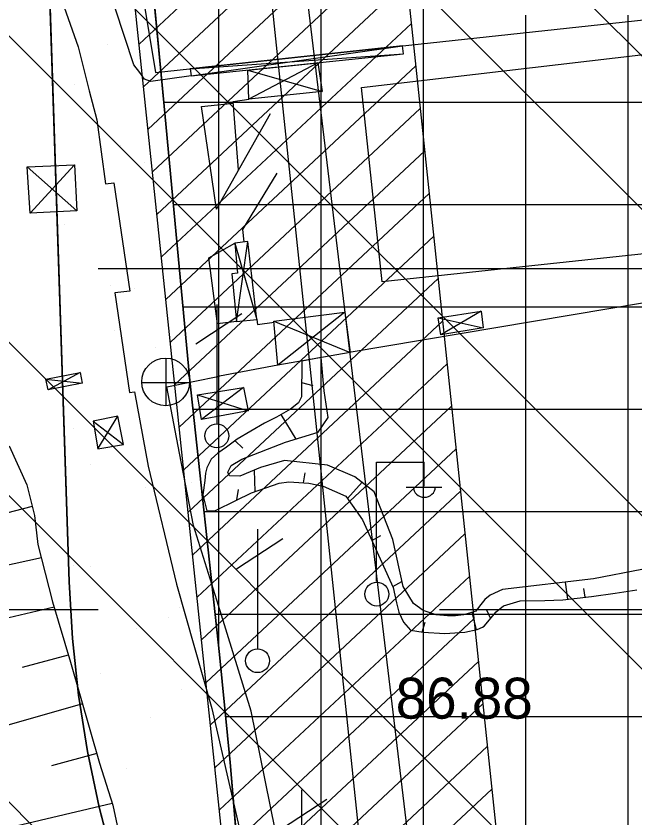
# Model space of a CAD drawing. Extents: x 417995 to 421451, y 4454518 to 4458015.
# Drawn here: x 420170.4 to 420261.1, y 4457026.4 to 4457143.9 of the extents above; entities that cross this region are included whole.
import ezdxf

# ---------------------------------------------------------------- set-up
doc = ezdxf.new("R2010")
doc.units = 0
for name, color, linetype in [('ADAKENARI', 7, 'Continuous'), ('B_Imalat', 7, 'Continuous'), ('B_Sundurma', 7, 'Continuous'), ('Hat_ENH', 7, 'Continuous'), ('PL_AYA_PARK_DINLENME', 7, 'Continuous'), ('PL_TA_K_DERE', 7, 'Continuous'), ('PL_TİCARET', 7, 'Continuous'), ('S_Elektrik_Diregi', 7, 'Continuous'), ('S_Rogar_Kapagi', 7, 'Continuous'), ('S_Telefon_Diregi', 7, 'Continuous'), ('Sev_Sevalti', 7, 'Continuous'), ('Sev_Sevustu', 7, 'Continuous'), ('Sev_Tarama', 7, 'Continuous'), ('Sinir_Duvar_tek_tarafa_ait', 7, 'Continuous'), ('Sinir_Ist_Duvari', 7, 'Continuous'), ('SN_TR_SIVILASMA', 7, 'Continuous'), ('SN_TR_TASKIN', 7, 'Continuous'), ('TA_ENH_154', 7, 'Continuous'), ('TA_ENH_KORUMA', 7, 'Continuous'), ('TA_ENH_TARAMA', 7, 'Continuous'), ('TRFAT_PARKALANI', 7, 'Continuous'), ('TRFAT_TİCARET', 7, 'Continuous'), ('Y_Kot_Noktasi', 7, 'Continuous'), ('Yol_Sose', 7, 'Continuous')]:
    doc.layers.add(name, color=color, linetype=linetype)

msp = doc.modelspace()

# ---------------------------------------------------------------- linework, layer by layer
at = {"layer": 'ADAKENARI'}
for p, q in [((420170.84, 4457281.2), (420178.17, 4457061)), ((420189.16, 4457161.21), (420192.01, 4457131.21)), ((420192.01, 4457131.21), (420194, 4457110.32)), ((420194, 4457110.32), (420195.86, 4457090.46)), ((420195.86, 4457090.46), (420200.2, 4457050.33)), ((420178.65, 4457052.67), (420178.17, 4457061)), ((420179.55, 4457044.37), (420178.65, 4457052.67)), ((420200.2, 4457050.33), (420201.76, 4457034.52)), ((420180.85, 4457036.12), (420179.55, 4457044.37)), ((420182.55, 4457027.95), (420180.85, 4457036.12)), ((420201.76, 4457034.52), (420203.8, 4457009.89)), ((420184.66, 4457019.88), (420182.55, 4457027.95))]:
    msp.add_line(p, q, dxfattribs=at)
at = {"layer": 'B_Imalat'}
for points in [[(420280.25, 4457156.29), (420249.19, 4457153.5), (420235.33, 4457151.66), (420225.27, 4457150.63), (420224.61, 4457157.62), (420187.51, 4457155.69), (420190.83, 4457135.62), (420281.39, 4457145.39), (420280.95, 4457150.06), (420280.25, 4457156.29)], [(420220.98, 4457133.4), (420299.94, 4457142.64), (420303.01, 4457113.21), (420296.22, 4457112.17), (420296.2, 4457112.66), (420224.01, 4457104.93)]]:
    msp.add_lwpolyline(points, close=True, dxfattribs=at)
at = {"layer": 'B_Sundurma'}
for p, q in [((420196.06, 4457135.1), (420227.01, 4457139.52)), ((420195.91, 4457136.16), (420227.13, 4457138.33)), ((420214.61, 4457137.02), (420204.49, 4457131.67)), ((420204.36, 4457135.96), (420215.22, 4457132.83)), ((420172.42, 4457115), (420178.95, 4457122.09)), ((420179.26, 4457115.33), (420171.98, 4457121.79)), ((420202.45, 4457110.61), (420205.65, 4457099.39)), ((420202.67, 4457099.1), (420204.36, 4457110.86)), ((420218.54, 4457100.51), (420208.75, 4457092.71)), ((420232.22, 4457099.67), (420238.83, 4457098.21)), ((420238.51, 4457100.64), (420232.63, 4457097.18)), ((420208.17, 4457099.17), (420219.32, 4457094.59)), ((420179.77, 4457091.67), (420175.06, 4457089.12)), ((420174.76, 4457090.68), (420180.08, 4457090.08)), ((420203.69, 4457089.43), (420197.56, 4457084.78)), ((420196.98, 4457088.38), (420204.37, 4457086.01)), ((420181.68, 4457084.52), (420186.14, 4457081.09)), ((420182.36, 4457080.45), (420185.31, 4457085.23))]:
    msp.add_line(p, q, dxfattribs=at)
for points in [[(420195.91, 4457136.16), (420196.06, 4457135.1), (420227.13, 4457138.33), (420227.01, 4457139.52)], [(420204.36, 4457135.96), (420214.61, 4457137.02), (420215.22, 4457132.83), (420204.49, 4457131.67)], [(420171.98, 4457121.79), (420178.95, 4457122.09), (420179.26, 4457115.33), (420172.42, 4457115)], [(420202.45, 4457110.61), (420202.81, 4457106.18), (420202.01, 4457106.11), (420202.67, 4457099.1), (420205.65, 4457099.39), (420204.36, 4457110.86)], [(420208.17, 4457099.17), (420218.54, 4457100.51), (420219.32, 4457094.59), (420208.75, 4457092.71)], [(420232.22, 4457099.67), (420238.51, 4457100.64), (420238.83, 4457098.21), (420232.63, 4457097.18)], [(420174.76, 4457090.68), (420179.77, 4457091.67), (420180.08, 4457090.08), (420175.06, 4457089.12)], [(420196.98, 4457088.38), (420203.69, 4457089.43), (420204.37, 4457086.01), (420197.56, 4457084.78)], [(420181.68, 4457084.52), (420182.36, 4457080.45), (420186.14, 4457081.09), (420185.31, 4457085.23)]]:
    msp.add_lwpolyline(points, close=True, dxfattribs=at)
at = {"layer": 'Hat_ENH'}
msp.add_lwpolyline([(420238.84, 4456932.05), (420210.18, 4457170.49), (420208.92, 4457202.36)], dxfattribs=at)
at = {"layer": 'PL_AYA_PARK_DINLENME'}
msp.add_lwpolyline([(420170.84, 4457281.2), (420178.17, 4457061), (420178.65, 4457052.67), (420179.55, 4457044.37), (420180.85, 4457036.12), (420182.55, 4457027.95), (420184.66, 4457019.88), (420187.16, 4457011.92), (420190.05, 4457004.09), (420193.32, 4456996.41), (420196.97, 4456988.9), (420200.98, 4456981.58), (420205.35, 4456974.47), (420207.45, 4456971.41), (420203.8, 4457009.89), (420201.76, 4457034.52), (420200.2, 4457050.33), (420195.86, 4457090.46), (420194, 4457110.32), (420192.01, 4457131.21), (420189.16, 4457161.21)], dxfattribs=at)
at = {"layer": 'PL_TA_K_DERE'}
msp.add_lwpolyline([(420184.66, 4457019.88), (420182.55, 4457027.95), (420180.85, 4457036.12), (420179.55, 4457044.37), (420178.65, 4457052.67), (420178.17, 4457061), (420170.84, 4457281.2)], dxfattribs=at)
at = {"layer": 'PL_TİCARET'}
msp.add_lwpolyline([(420203.8, 4457009.89), (420201.76, 4457034.52), (420200.2, 4457050.33), (420195.86, 4457090.46), (420194, 4457110.32), (420192.01, 4457131.21), (420189.16, 4457161.21)], dxfattribs=at)
at = {"layer": 'S_Elektrik_Diregi'}
for p, q in [((420223.2, 4457061.01), (420223.2, 4457078.51)), ((420223.2, 4457078.51), (420230.2, 4457078.51)), ((420230.2, 4457075.01), (420230.2, 4457078.51)), ((420227.54, 4457074.87), (420232.79, 4457074.87))]:
    msp.add_line(p, q, dxfattribs=at)
msp.add_circle((420223.24, 4457059.18), 1.75, dxfattribs=at)
msp.add_arc((420230.2, 4457075.03), 1.66, 184.8384, 355.1464, dxfattribs=at)
at = {"layer": 'S_Rogar_Kapagi'}
for p, q in [((420192.35, 4457086.74), (420192.35, 4457093.74)), ((420188.78, 4457090.2), (420195.78, 4457090.2))]:
    msp.add_line(p, q, dxfattribs=at)
msp.add_circle((420192.3, 4457090.27), 3.5, dxfattribs=at)
at = {"layer": 'S_Telefon_Diregi'}
for p, q in [((420199.83, 4457084.11), (420199.83, 4457101.61)), ((420196.72, 4457095.83), (420203.47, 4457100.28)), ((420205.81, 4457051.17), (420205.81, 4457068.67)), ((420202.69, 4457062.89), (420209.45, 4457067.34)), ((420212.27, 4457012.98), (420212.27, 4457030.48)), ((420209.15, 4457024.7), (420215.91, 4457029.15))]:
    msp.add_line(p, q, dxfattribs=at)
for centre in [(420199.8, 4457082.36), (420205.77, 4457049.42)]:
    msp.add_circle(centre, 1.75, dxfattribs=at)
at = {"layer": 'Sev_Sevalti'}
msp.add_lwpolyline([(420262.07, 4457062.77), (420254.98, 4457061.44), (420241.68, 4457059.86), (420239.87, 4457059.03), (420239.06, 4457058.38), (420238.31, 4457057.41), (420237.73, 4457056.7), (420236.8, 4457056.38), (420235.92, 4457056.14), (420234.79, 4457055.99), (420233.59, 4457055.98), (420231.95, 4457056.16), (420230.04, 4457056.79), (420228.62, 4457057.82), (420227.09, 4457060.27), (420225.61, 4457067.17), (420222.86, 4457074.16), (420220.04, 4457076.38), (420216.03, 4457078.07), (420209.69, 4457078.77), (420206.2, 4457077.71), (420203.17, 4457076.46), (420201.64, 4457076.5), (420201.43, 4457077.05), (420201.88, 4457078.01), (420203.48, 4457078.95), (420209.88, 4457081.43), (420214.64, 4457082.91), (420216.11, 4457085.05), (420215.53, 4457088.95), (420215.07, 4457093.84)], dxfattribs=at)
at = {"layer": 'Sev_Sevustu'}
for points in [[(420215.07, 4457093.84), (420212.24, 4457093.33), (420212.2, 4457088.1), (420211.78, 4457087.2), (420210.57, 4457086.29), (420208.53, 4457085.11), (420206.8, 4457084.22), (420202.78, 4457081.88), (420201.2, 4457080.72), (420199.93, 4457079.81), (420198.99, 4457078.94), (420198.35, 4457077.69), (420198.15, 4457076.92), (420198.03, 4457075.83), (420197.73, 4457073.73), (420198.33, 4457071.36), (420199.59, 4457071.43), (420202.59, 4457072.9), (420204.9, 4457074), (420206.97, 4457074.77), (420208.94, 4457075.41), (420210.34, 4457075.64), (420213.27, 4457075.44), (420215.37, 4457074.98), (420218.72, 4457073.52), (420221.14, 4457070.07), (420225.66, 4457060.13), (420226.13, 4457057.91), (420226.49, 4457056.53), (420227.13, 4457055.08), (420228.16, 4457053.91), (420230.05, 4457053.59), (420233.22, 4457053.42), (420236.12, 4457053.61), (420237.93, 4457053.97), (420238.73, 4457054.32), (420238.98, 4457054.5), (420240.73, 4457056.59), (420241.8, 4457057.46), (420244.25, 4457058.17), (420247.86, 4457058.24), (420250.49, 4457058.32), (420254.68, 4457058.85), (420258.19, 4457059.33), (420261.32, 4457059.81)], [(420169.37, 4457080.92), (420171.94, 4457075.19), (420173.09, 4457070.69), (420173.59, 4457066.46), (420175.74, 4457058.06), (420178.33, 4457049.21), (420182.59, 4457034.43), (420184.55, 4457028.27), (420186.94, 4457017.01), (420187.68, 4457014.16), (420188.34, 4457009.38), (420188.46, 4457005.88), (420188, 4457003.64), (420187.8, 4457000.68), (420187.27, 4456992.69), (420189.27, 4456984.94), (420191.44, 4456978.24), (420192.14, 4456977.19), (420193.23, 4456976.74), (420194.27, 4456976.51), (420195.52, 4456976.16), (420196.98, 4456974.89), (420198.54, 4456971.66), (420199.37, 4456967.58)]]:
    msp.add_lwpolyline(points, dxfattribs=at)
at = {"layer": 'Sev_Tarama'}
for p, q in [((420212.22, 4457090.16), (420213.86, 4457089.73)), ((420209.19, 4457085.49), (420211.39, 4457081.89)), ((420202.46, 4457081.65), (420203.6, 4457080.54)), ((420205.4, 4457074.19), (420205.33, 4457077.35)), ((420212.51, 4457075.49), (420212.72, 4457076.95)), ((420218.95, 4457073.18), (420221.07, 4457075.57)), ((420202.75, 4457072.98), (420202.97, 4457074.49)), ((420172.75, 4457072), (420160.65, 4457068.89)), ((420222.51, 4457067.05), (420223.81, 4457067.75)), ((420174.1, 4457064.47), (420168.11, 4457063.15)), ((420225.59, 4457060.28), (420226.93, 4457061.02)), ((420251.25, 4457058.42), (420250.87, 4457060.95)), ((420253.76, 4457058.73), (420253.57, 4457059.99)), ((420175.97, 4457057.28), (420163.57, 4457054.33)), ((420237.87, 4457053.96), (420237.2, 4457056.52)), ((420239.92, 4457055.64), (420239.36, 4457056.83)), ((420229.88, 4457053.62), (420230.33, 4457055.08)), ((420178.03, 4457050.21), (420171.27, 4457048.41)), ((420180.09, 4457043.08), (420167.23, 4457039.42)), ((420182.19, 4457035.82), (420175.57, 4457034.04)), ((420184.47, 4457028.52), (420170.41, 4457025.17))]:
    msp.add_line(p, q, dxfattribs=at)
at = {"layer": 'Sinir_Duvar_tek_tarafa_ait'}
for points in [[(420202.99, 4457121.32), (420202.2, 4457131.37), (420204.49, 4457131.67)], [(420197.53, 4457130.6), (420202.22, 4457131.1)], [(420199.73, 4457115.57), (420207.68, 4457129.58)], [(420203.78, 4457110.79), (420203.61, 4457112.62), (420208.62, 4457120.84)]]:
    msp.add_lwpolyline(points, dxfattribs=at)
at = {"layer": 'Sinir_Ist_Duvari'}
for points in [[(420262.48, 4457101.85), (420219.21, 4457094.57)], [(420205.65, 4457099.39), (420205.76, 4457098.68), (420208.18, 4457099)], [(420208.75, 4457092.71), (420200.21, 4457091.11)]]:
    msp.add_lwpolyline(points, dxfattribs=at)
at = {"layer": 'SN_TR_SIVILASMA'}
for p, q in [((421278.12, 4456121.97), (419993.97, 4457406.12)), ((421277.88, 4456099.75), (419987.89, 4457389.75)), ((421277.42, 4456055.31), (419975.73, 4457357.01)), ((421277.19, 4456033.09), (419969.65, 4457340.64)), ((421276.73, 4455988.66), (419957.49, 4457307.89)), ((421276.49, 4455966.44), (419971.97, 4457270.96)), ((421276.03, 4455922), (420004.05, 4457193.98))]:
    msp.add_line(p, q, dxfattribs=at)
at = {"layer": 'SN_TR_TASKIN'}
for p, q in [((420182.43, 4457106.9), (420282.43, 4457106.9)), ((420082.43, 4457056.9), (420182.43, 4457056.9)), ((420232.43, 4457056.9), (420332.43, 4457056.9))]:
    msp.add_line(p, q, dxfattribs=at)
at = {"layer": 'TA_ENH_154'}
msp.add_lwpolyline([(419862.83, 4455014.24), (420170.14, 4456613.6), (420230.68, 4456928.68), (420176.89, 4457440.84), (420133.44, 4457787.81)], dxfattribs=at)
at = {"layer": 'TA_ENH_KORUMA'}
msp.add_line((420210.48, 4456929.54), (420157.02, 4457438.55), dxfattribs=at)
msp.add_lwpolyline([(420153.62, 4457787.6), (420196.76, 4457443.12), (420250.88, 4456927.82), (420189.78, 4456609.83), (419883.15, 4455014.02)], dxfattribs=at)
at = {"layer": 'TA_ENH_TARAMA'}
for p, q in [((420188.4, 4457139.73), (420225.03, 4457173.96)), ((420189.06, 4457133.5), (420225.69, 4457167.73)), ((420189.71, 4457127.27), (420226.34, 4457161.5)), ((420190.37, 4457121.04), (420227, 4457155.27)), ((420191.02, 4457114.8), (420227.65, 4457149.03)), ((420191.68, 4457108.57), (420228.31, 4457142.8)), ((420192.33, 4457102.34), (420228.96, 4457136.57)), ((420192.99, 4457096.11), (420229.61, 4457130.34)), ((420193.64, 4457089.87), (420230.27, 4457124.1)), ((420194.3, 4457083.64), (420230.92, 4457117.87)), ((420194.95, 4457077.41), (420231.58, 4457111.64)), ((420195.6, 4457071.18), (420232.23, 4457105.41)), ((420196.26, 4457064.94), (420232.89, 4457099.17)), ((420196.91, 4457058.71), (420233.54, 4457092.94)), ((420197.57, 4457052.48), (420234.2, 4457086.71)), ((420198.22, 4457046.25), (420234.85, 4457080.48)), ((420198.88, 4457040.01), (420235.51, 4457074.25)), ((420199.53, 4457033.78), (420236.16, 4457068.01)), ((420200.19, 4457027.55), (420236.82, 4457061.78)), ((420200.84, 4457021.32), (420237.47, 4457055.55)), ((420201.5, 4457015.08), (420238.12, 4457049.32)), ((420202.15, 4457008.85), (420238.78, 4457043.08)), ((420202.8, 4457002.62), (420239.43, 4457036.85)), ((420203.46, 4456996.39), (420240.09, 4457030.62))]:
    msp.add_line(p, q, dxfattribs=at)
at = {"layer": 'TRFAT_PARKALANI'}
for p, q in [((420183.79, 4457139.77), (420183.79, 4457139.77)), ((420178.99, 4457133.87), (420178.99, 4457133.87)), ((420185.65, 4457124.89), (420185.65, 4457124.89)), ((420189.17, 4457122.44), (420189.17, 4457122.44)), ((420192.31, 4457115.91), (420192.31, 4457115.91)), ((420177.54, 4457113.3), (420177.54, 4457113.3)), ((420184.2, 4457104.32), (420184.2, 4457104.32)), ((420187.75, 4457103.93), (420187.75, 4457103.93)), ((420184.83, 4457097.82), (420184.83, 4457097.82)), ((420190.86, 4457095.34), (420190.86, 4457095.34)), ((420178.86, 4457083.41), (420178.86, 4457083.41)), ((420182.75, 4457083.76), (420182.75, 4457083.76)), ((420181.35, 4457078.12), (420181.35, 4457078.12)), ((420196.12, 4457075.52), (420196.12, 4457075.52)), ((420189.41, 4457074.78), (420189.41, 4457074.78)), ((420196.07, 4457065.8), (420196.07, 4457065.8)), ((420178.75, 4457063.35), (420178.75, 4457063.35)), ((420181.3, 4457063.19), (420181.3, 4457063.19)), ((420194.31, 4457057.22), (420194.31, 4457057.22)), ((420192.65, 4457055.82), (420192.65, 4457055.82)), ((420187.96, 4457054.21), (420187.96, 4457054.21)), ((420182.82, 4457047.58), (420182.82, 4457047.58)), ((420194.62, 4457045.23), (420194.62, 4457045.23)), ((420179.85, 4457042.63), (420179.85, 4457042.63)), ((420190.05, 4457041.05), (420190.05, 4457041.05)), ((420201.28, 4457036.25), (420201.28, 4457036.25)), ((420186.51, 4457033.65), (420186.51, 4457033.65))]:
    msp.add_line(p, q, dxfattribs=at)
at = {"layer": 'TRFAT_TİCARET'}
for p, q in [((420200.09, 4457051.32), (420200.09, 4457369.45)), ((420215.09, 4456960.96), (420215.09, 4457368.12)), ((420230.09, 4456951.93), (420230.09, 4457366.79)), ((420245.09, 4456953.44), (420245.09, 4457143.99)), ((420260.09, 4456954.96), (420260.09, 4457143.99)), ((420192.01, 4457131.26), (420313.43, 4457131.26)), ((420193.43, 4457116.26), (420312.44, 4457116.26)), ((420194.85, 4457101.26), (420311.46, 4457101.26)), ((420196.32, 4457086.26), (420310.47, 4457086.26)), ((420197.94, 4457071.26), (420309.48, 4457071.26)), ((420199.56, 4457056.26), (420308.5, 4457056.26)), ((420201.1, 4457041.26), (420307.51, 4457041.26))]:
    msp.add_line(p, q, dxfattribs=at)
at = {"layer": 'Yol_Sose'}
for points in [[(420172.32, 4457202.19), (420171.59, 4457190.71), (420171.22, 4457182.04), (420171.16, 4457179.41), (420171.22, 4457172.02), (420175.09, 4457150.9), (420176.42, 4457148.12), (420177.14, 4457145.98), (420179.47, 4457139.38), (420181.1, 4457132.91), (420182.22, 4457128.68), (420183.49, 4457119.27), (420184.69, 4457119.45), (420187.06, 4457103.57), (420184.87, 4457103.3), (420187, 4457088.74), (420187.72, 4457088.81), (420189.74, 4457077.91), (420193.87, 4457060.62)], [(420196.06, 4457135.1), (420190.14, 4457134.26), (420189.21, 4457134.62), (420188.49, 4457135.59), (420187.62, 4457136.7), (420184.9, 4457145.05), (420182.4, 4457161.21), (420182.12, 4457175.67), (420182.55, 4457189.96), (420183.06, 4457202.64)], [(420199.73, 4457115.57), (420197.53, 4457130.6)], [(420202.67, 4457099.1), (420199.88, 4457098.8), (420198.64, 4457108.46), (420202.45, 4457110.61)], [(420260.51, 4456915.46), (420242.92, 4456923.06), (420228.82, 4456929.76), (420221.93, 4456934.73), (420217.22, 4456941.19), (420214.19, 4456947), (420211.94, 4456958.11), (420210.45, 4456967.57), (420210.94, 4456979.28), (420211.9, 4456994.51), (420212.11, 4457005.16), (420208.36, 4457024.69), (420204.83, 4457042.05), (420200.29, 4457056.71), (420196.38, 4457069.24), (420194.34, 4457079.85), (420192.45, 4457089.56), (420200.21, 4457091.11)], [(420193.87, 4457060.62), (420199.08, 4457042.41), (420203.07, 4457024.96), (420205.63, 4457013.71), (420206.45, 4457008.5), (420206.66, 4457005.79), (420206.27, 4457000.34), (420205.52, 4456989.54), (420205.25, 4456979.61), (420204.91, 4456964.53), (420206.95, 4456950.57), (420210.23, 4456941.15), (420214.89, 4456934.01), (420222.31, 4456927.46), (420234.73, 4456920.07), (420250.91, 4456911.87), (420259.63, 4456907.97), (420260.43, 4456907.66)]]:
    msp.add_lwpolyline(points, dxfattribs=at)

# ---------------------------------------------------------------- texts
at = {"layer": 'Y_Kot_Noktasi'}
msp.add_text('86.88', height=6, dxfattribs=at).set_placement((420226.01, 4457040.93))

doc.saveas('drawing.dxf')
